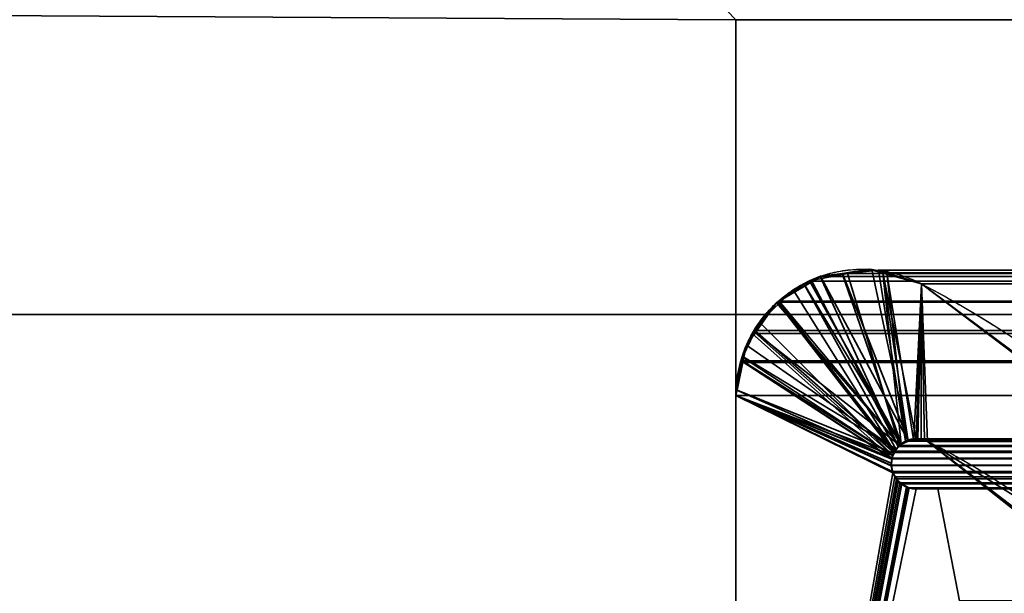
# Model space of a CAD drawing. Header units: millimetres. Extents: x -625 to 3725, y -115 to 86.
# Tile 567 of 656: x 2486.75 to 2492.59, y 9.59 to 13. Entities that reach past the tile are written whole.
import ezdxf

# ---------------------------------------------------------------- set-up
doc = ezdxf.new("R2010")
doc.units = ezdxf.units.MM
doc.layers.add('151', color=7, linetype='Continuous', true_color=0xffffff)

# ---------------------------------------------------------------- blocks, each defined once
blk = doc.blocks.new('UG_SURFACE_003')
at = {"layer": '151', "color": 252, "linetype": 'Continuous', "lineweight": 35}
for points in [[(3724.9999, -14, 2237), (3724.9999, 86, 2237), (2275.0001, 86, 2237), (2275.0001, -14, 2237)], [(2425, -14, 2086.9999), (2425, 86, 2086.9999), (3575, 86, 2086.9999), (3575, -14, 2086.9999)]]:
    blk.add_3dface(points, dxfattribs=at)
blk = doc.blocks.new('UG_SURFACE_113')
at = {"layer": '151', "color": 46, "linetype": 'Continuous', "lineweight": 35}
for points in [[(2491.6317, 11.4934, -3), (2491.6317, 11.4872, 2018.3682), (2491.7889, 11.5176, 2018.2111)], [(2491.8058, 11.5165, -3), (2491.6317, 11.4934, -3), (2491.7889, 11.5176, 2018.2111)], [(2491.8721, 11.4948, 2018.1279), (2491.7889, 11.5176, 2018.2111), (2491.6317, 11.4872, 2018.3682), (2491.9803, 10.4814, 2018.0197)], [(2492.0206, 10.503, -3), (2491.6317, 11.4934, -3), (2491.8058, 11.5165, -3)], [(2491.8058, 11.5165, -3), (2491.7889, 11.5176, 2018.2111), (2491.8721, 11.4948, 2018.1279)], [(2491.8721, 11.4948, 2018.1279), (2491.8709, 11.4979, -3), (2491.8058, 11.5165, -3)], [(2491.8058, 11.5165, -3), (2491.8709, 11.4979, -3), (2492.0697, 10.5096, -3), (2492.0206, 10.503, -3)], [(2491.4095, 11.4203, -3), (2491.4026, 11.4309, 2018.5974), (2491.4355, 11.4492, 2018.5645)], [(2491.9498, 10.447, 2018.0502), (2491.9775, 10.4783, 2018.0225), (2491.4355, 11.4492, 2018.5645), (2491.4026, 11.4309, 2018.5974)], [(2491.4355, 11.4492, 2018.5645), (2491.502, 11.4762, -3), (2491.4095, 11.4203, -3)], [(2491.4095, 11.4203, -3), (2491.502, 11.4762, -3), (2492.0197, 10.5024, -3), (2491.9779, 10.4776, -3)], [(2491.502, 11.4762, -3), (2491.4355, 11.4492, 2018.5645), (2491.6317, 11.4872, 2018.3682)], [(2491.9775, 10.4783, 2018.0225), (2491.9803, 10.4814, 2018.0197), (2491.6317, 11.4872, 2018.3682), (2491.4355, 11.4492, 2018.5645)], [(2491.6317, 11.4872, 2018.3682), (2491.6317, 11.4934, -3), (2491.502, 11.4762, -3)], [(2491.502, 11.4762, -3), (2491.6317, 11.4934, -3), (2492.0206, 10.503, -3), (2492.0197, 10.5024, -3)], [(2491.8709, 11.4979, -3), (2491.8721, 11.4948, 2018.1279), (2492.1005, 11.4321, 2017.8995)], [(2492.1005, 11.4321, 2017.8995), (2492.1005, 11.4321, -3), (2491.8709, 11.4979, -3)], [(2491.8709, 11.4979, -3), (2492.1005, 11.4321, -3), (2492.0795, 10.511, -3), (2492.0697, 10.5096, -3)], [(2491.8721, 11.4948, 2018.1279), (2491.9803, 10.4814, 2018.0197), (2492.0206, 10.4973, 2017.9794)], [(2492.0206, 10.4973, 2017.9794), (2492.0542, 10.5105, 2017.9458), (2492.1005, 11.4321, 2017.8995), (2491.8721, 11.4948, 2018.1279)], [(2491.2558, 11.3275, -3), (2491.3394, 11.3959, 2018.6605), (2491.4026, 11.4309, 2018.5974)], [(2491.4026, 11.4309, 2018.5974), (2491.4095, 11.4203, -3), (2491.2558, 11.3275, -3)], [(2491.2558, 11.3275, -3), (2491.4095, 11.4203, -3), (2491.9779, 10.4776, -3), (2491.9696, 10.4727, -3)], [(2491.2558, 11.3275, -3), (2491.2596, 11.319, 2018.7404), (2491.3394, 11.3959, 2018.6605)], [(2491.3394, 11.3959, 2018.6605), (2491.2596, 11.319, 2018.7404), (2491.9405, 10.4365, 2018.0595)], [(2491.9405, 10.4365, 2018.0595), (2491.9498, 10.447, 2018.0502), (2491.4026, 11.4309, 2018.5974), (2491.3394, 11.3959, 2018.6605)], [(2492.1005, 11.4321, 2017.8995), (2492.0542, 10.5105, 2017.9458), (2492.0692, 10.5077, 2017.9307)], [(2492.1005, 11.4321, 2017.8995), (2492.0692, 10.5077, 2017.9307), (2492.1184, 10.4987, 2017.8816)], [(2492.1181, 10.5004, -3), (2492.0795, 10.511, -3), (2492.1005, 11.4321, -3)], [(2493.7043, 10.2394, -3), (2492.1005, 11.4321, -3), (2492.1005, 11.4321, 2017.8995), (2493.7043, 10.2394, 2016.2957)], [(2492.1005, 11.4321, -3), (2492.1367, 10.4954, -3), (2492.1181, 10.5004, -3)], [(2493.2182, 9.6672, -3), (2492.1367, 10.4954, -3), (2492.1005, 11.4321, -3), (2493.7043, 10.2394, -3)], [(2493.7043, 10.2394, 2016.2957), (2492.1005, 11.4321, 2017.8995), (2492.1367, 10.4954, 2017.8633), (2493.2206, 9.638, 2016.7797)], [(2492.1184, 10.4987, 2017.8816), (2492.1367, 10.4954, 2017.8633), (2492.1005, 11.4321, 2017.8995)], [(2491.2398, 11.3178, -3), (2491.1106, 11.1446, 2018.8894), (2491.1389, 11.2028, 2018.8611)], [(2491.2398, 11.3178, -3), (2491.1156, 11.1426, -3), (2491.1106, 11.1446, 2018.8894)], [(2491.1156, 11.1426, -3), (2491.2398, 11.3178, -3), (2491.9696, 10.4727, -3)], [(2491.2398, 11.3178, -3), (2491.1389, 11.2028, 2018.8611), (2491.2596, 11.319, 2018.7404)], [(2491.931, 10.4119, 2018.069), (2491.9405, 10.4365, 2018.0595), (2491.2596, 11.319, 2018.7404), (2491.1389, 11.2028, 2018.8611)], [(2491.2596, 11.319, 2018.7404), (2491.2558, 11.3275, -3), (2491.2398, 11.3178, -3)], [(2491.9696, 10.4727, -3), (2491.2398, 11.3178, -3), (2491.2558, 11.3275, -3)], [(2491.1389, 11.2028, 2018.8611), (2491.1106, 11.1446, 2018.8894), (2491.931, 10.4119, 2018.069)], [(2491.0626, 11.0678, -3), (2491.0386, 10.9961, 2018.9614), (2491.1106, 11.1446, 2018.8894)], [(2491.1106, 11.1446, 2018.8894), (2491.0386, 10.9961, 2018.9614), (2491.931, 10.4119, 2018.069)], [(2491.1106, 11.1446, 2018.8894), (2491.1156, 11.1426, -3), (2491.0626, 11.0678, -3)], [(2491.9696, 10.4727, -3), (2491.951, 10.4474, -3), (2491.0626, 11.0678, -3), (2491.1156, 11.1426, -3)], [(2491.0626, 11.0678, -3), (2491.0476, 10.996, -3), (2491.0386, 10.9961, 2018.9614)], [(2491.0476, 10.996, -3), (2491.0626, 11.0678, -3), (2491.951, 10.4474, -3)], [(2491.0066, 10.799, -3), (2491.0302, 10.9788, 2018.9698), (2491.0386, 10.9961, 2018.9614)], [(2491.0386, 10.9961, 2018.9614), (2491.0476, 10.996, -3), (2491.0066, 10.799, -3)], [(2491.951, 10.4474, -3), (2491.9345, 10.4249, -3), (2491.0066, 10.799, -3), (2491.0476, 10.996, -3)], [(2491.931, 10.4119, 2018.069), (2491.0386, 10.9961, 2018.9614), (2491.0302, 10.9788, 2018.9698)], [(2491.0066, 10.799, -3), (2491.0045, 10.7991, 2018.9955), (2491.0302, 10.9788, 2018.9698)], [(2491.0302, 10.9788, 2018.9698), (2491.0045, 10.7991, 2018.9955), (2491.924, 10.3934, 2018.0759), (2491.931, 10.4119, 2018.069)], [(2490.9999, 10.7678, -3), (2490.9999, 10.7678, 2019.0001), (2491.0045, 10.7991, 2018.9955)], [(2491.0045, 10.7991, 2018.9955), (2491.0066, 10.799, -3), (2490.9999, 10.7678, -3)], [(2491.9238, 10.3911, 2018.0762), (2491.924, 10.3934, 2018.0759), (2491.0045, 10.7991, 2018.9955), (2490.9999, 10.7678, 2019.0001)], [(2490.9999, 10.7678, -3), (2491.0066, 10.799, -3), (2491.9345, 10.4249, -3), (2491.9314, 10.4125, -3)], [(2490.9999, 10.7678, -3), (2490.9999, 5, -3), (2490.9999, 5, 2019.0001), (2490.9999, 10.7678, 2019.0001)], [(2490.9999, 5, -3), (2490.9999, 10.7678, -3), (2491.9307, 10.3086, -3), (2491.9541, 10.2719, -3)], [(2490.9999, 10.7678, -3), (2491.9207, 10.3671, -3), (2491.9233, 10.3523, -3)], [(2491.9314, 10.4125, -3), (2491.9262, 10.3904, -3), (2491.9207, 10.3671, -3), (2490.9999, 10.7678, -3)], [(2491.9233, 10.3523, -3), (2491.9305, 10.3092, -3), (2491.9307, 10.3086, -3), (2490.9999, 10.7678, -3)], [(2490.9999, 10.7678, 2019.0001), (2491.9212, 10.3503, 2018.0788), (2491.9212, 10.3519, 2018.0788), (2491.9238, 10.3911, 2018.0762)], [(2491.9302, 10.3094, 2018.0697), (2491.9212, 10.3503, 2018.0788), (2490.9999, 10.7678, 2019.0001), (2490.9999, 5, 2019.0001)], [(2491.9775, 10.4783, 2018.0225), (2491.9498, 10.447, 2018.0502), (2491.951, 10.4474, -3)], [(2491.951, 10.4474, -3), (2491.9696, 10.4727, -3), (2491.9775, 10.4783, 2018.0225)], [(2491.9696, 10.4727, -3), (2491.9779, 10.4776, -3), (2491.9775, 10.4783, 2018.0225)], [(2491.9803, 10.4814, 2018.0197), (2491.9775, 10.4783, 2018.0225), (2491.9779, 10.4776, -3)], [(2491.9779, 10.4776, -3), (2492.0197, 10.5024, -3), (2492.0206, 10.4973, 2017.9794)], [(2492.0206, 10.4973, 2017.9794), (2491.9803, 10.4814, 2018.0197), (2491.9779, 10.4776, -3)], [(2492.0206, 10.4973, 2017.9794), (2492.0197, 10.5024, -3), (2492.0206, 10.503, -3)], [(2492.0692, 10.5077, 2017.9307), (2492.0542, 10.5105, 2017.9458), (2492.0206, 10.503, -3)], [(2492.0542, 10.5105, 2017.9458), (2492.0206, 10.4973, 2017.9794), (2492.0206, 10.503, -3)], [(2492.0206, 10.503, -3), (2492.0697, 10.5096, -3), (2492.0692, 10.5077, 2017.9307)], [(2492.0692, 10.5077, 2017.9307), (2492.0697, 10.5096, -3), (2492.0795, 10.511, -3)], [(2492.1184, 10.4987, 2017.8816), (2492.0692, 10.5077, 2017.9307), (2492.0795, 10.511, -3)], [(2492.0795, 10.511, -3), (2492.1181, 10.5004, -3), (2492.1184, 10.4987, 2017.8816)], [(2492.1181, 10.5004, -3), (2492.1367, 10.4954, -3), (2492.1367, 10.4954, 2017.8633)], [(2492.1367, 10.4954, 2017.8633), (2492.1184, 10.4987, 2017.8816), (2492.1181, 10.5004, -3)], [(2492.1367, 10.4954, -3), (2493.2182, 9.6672, -3), (2493.2206, 9.638, 2016.7797)], [(2493.2206, 9.638, 2016.7797), (2492.1367, 10.4954, 2017.8633), (2492.1367, 10.4954, -3)], [(2491.931, 10.4119, 2018.069), (2491.924, 10.3934, 2018.0759), (2491.9262, 10.3904, -3)], [(2491.9262, 10.3904, -3), (2491.9314, 10.4125, -3), (2491.931, 10.4119, 2018.069)], [(2491.9405, 10.4365, 2018.0595), (2491.931, 10.4119, 2018.069), (2491.9314, 10.4125, -3)], [(2491.9314, 10.4125, -3), (2491.9345, 10.4249, -3), (2491.9498, 10.447, 2018.0502)], [(2491.9498, 10.447, 2018.0502), (2491.9405, 10.4365, 2018.0595), (2491.9314, 10.4125, -3)], [(2491.9345, 10.4249, -3), (2491.951, 10.4474, -3), (2491.9498, 10.447, 2018.0502)], [(2491.9233, 10.3523, -3), (2491.9207, 10.3671, -3), (2491.9238, 10.3911, 2018.0762)], [(2491.9207, 10.3671, -3), (2491.9262, 10.3904, -3), (2491.9238, 10.3911, 2018.0762)], [(2491.9238, 10.3911, 2018.0762), (2491.9212, 10.3519, 2018.0788), (2491.9233, 10.3523, -3)], [(2491.9233, 10.3523, -3), (2491.9212, 10.3519, 2018.0788), (2491.9212, 10.3503, 2018.0788)], [(2491.9212, 10.3503, 2018.0788), (2491.9302, 10.3094, 2018.0697), (2491.9233, 10.3523, -3)], [(2491.9233, 10.3523, -3), (2491.9302, 10.3094, 2018.0697), (2491.9305, 10.3092, 2018.0695)], [(2491.9305, 10.3092, 2018.0695), (2491.9305, 10.3092, -3), (2491.9233, 10.3523, -3)], [(2491.924, 10.3934, 2018.0759), (2491.9238, 10.3911, 2018.0762), (2491.9262, 10.3904, -3)], [(2491.9305, 10.3092, 2018.0695), (2491.9302, 10.3094, 2018.0697), (2490.9999, 5, 2019.0001)], [(2491.9531, 10.2717, 2018.0469), (2491.9305, 10.3092, 2018.0695), (2490.9999, 5, 2019.0001)], [(2491.9307, 10.3086, -3), (2491.9305, 10.3092, 2018.0695), (2491.9531, 10.2717, 2018.0469)], [(2491.9307, 10.3086, -3), (2491.9305, 10.3092, -3), (2491.9305, 10.3092, 2018.0695)], [(2491.9531, 10.2717, 2018.0469), (2491.9541, 10.2719, -3), (2491.9307, 10.3086, -3)], [(2491.9541, 10.2719, -3), (2491.9627, 10.2586, -3), (2490.9999, 5, -3)], [(2490.9999, 5, 2019.0001), (2491.9579, 10.2636, 2018.0421), (2491.9531, 10.2717, 2018.0469)], [(2491.9822, 10.2465, 2018.0178), (2491.9579, 10.2636, 2018.0421), (2490.9999, 5, 2019.0001)], [(2490.9999, 5, -3), (2491.9627, 10.2586, -3), (2491.9825, 10.2449, -3)], [(2490.9999, 5, 2019.0001), (2492.0146, 10.2238, 2017.9856), (2491.9822, 10.2465, 2018.0178)], [(2491.9825, 10.2449, -3), (2492.0115, 10.225, -3), (2490.9999, 5, -3)], [(2490.9999, 5, -3), (2492.0115, 10.225, -3), (2492.0225, 10.2228, -3)], [(2492.0223, 10.2223, 2017.9777), (2492.0146, 10.2238, 2017.9856), (2490.9999, 5, 2019.0001)], [(2492.0225, 10.2228, -3), (2492.0697, 10.2132, -3), (2490.9999, 5, -3)], [(2490.9999, 5, 2019.0001), (2492.0697, 10.2132, 2017.9303), (2492.0223, 10.2223, 2017.9777)], [(2491.9541, 10.2719, -3), (2491.9531, 10.2717, 2018.0469), (2491.9579, 10.2636, 2018.0421)], [(2491.9579, 10.2636, 2018.0421), (2491.9627, 10.2586, -3), (2491.9541, 10.2719, -3)], [(2491.9627, 10.2586, -3), (2491.9579, 10.2636, 2018.0421), (2491.9822, 10.2465, 2018.0178)], [(2491.9822, 10.2465, 2018.0178), (2491.9825, 10.2449, -3), (2491.9627, 10.2586, -3)], [(2491.9825, 10.2449, -3), (2491.9822, 10.2465, 2018.0178), (2492.0146, 10.2238, 2017.9856)], [(2492.0146, 10.2238, 2017.9856), (2492.0115, 10.225, -3), (2491.9825, 10.2449, -3)], [(2492.0115, 10.225, -3), (2492.0146, 10.2238, 2017.9856), (2492.0223, 10.2223, 2017.9777)], [(2492.0223, 10.2223, 2017.9777), (2492.0225, 10.2228, -3), (2492.0115, 10.225, -3)], [(2492.0225, 10.2228, -3), (2492.0223, 10.2223, 2017.9777), (2492.0697, 10.2132, 2017.9303)], [(2492.0697, 10.2132, 2017.9303), (2492.0697, 10.2132, -3), (2492.0225, 10.2228, -3)], [(2492.0697, 10.2132, -3), (2492.1975, 10.2132, -3), (2492.3255, 9.5488, -3), (2490.9999, 5, -3)], [(2490.9999, 5, 2019.0001), (2492.3255, 9.5488, 2017.6744), (2492.1975, 10.2132, 2017.8025), (2492.0697, 10.2132, 2017.9303)], [(2492.0697, 10.2132, 2017.9303), (2492.1975, 10.2132, 2017.8025), (2492.1975, 10.2132, -3), (2492.0697, 10.2132, -3)], [(2492.3255, 9.5488, -3), (2492.1975, 10.2132, -3), (2492.1975, 10.2132, 2017.8025), (2492.3255, 9.5488, 2017.6744)]]:
    blk.add_3dface(points, dxfattribs=at)
blk = doc.blocks.new('UG_SURFACE_114')
at = {"layer": '151', "color": 46, "linetype": 'Continuous', "lineweight": 35}
for points in [[(2491.8449, 11.5126, 2018.1551), (2491.6623, 11.4928, 2018.3377), (3508.3377, 11.4928, 2018.3377)], [(2491.6623, 11.4928, 2018.3377), (2491.8449, 11.5126, 2018.1551), (2492.0056, 10.4968, 2017.9944), (2491.9705, 10.4714, 2018.0295)], [(2491.8449, 11.5126, 2018.1551), (3508.3377, 11.4928, 2018.3377), (3508.1551, 11.5126, 2018.1551)], [(3508.1551, 11.5126, 2018.1551), (3508.106, 11.4971, 2018.106), (2491.894, 11.4971, 2018.106), (2491.8449, 11.5126, 2018.1551)], [(2492.0058, 10.4968, 2017.9942), (2492.0056, 10.4968, 2017.9944), (2491.8449, 11.5126, 2018.1551), (2491.894, 11.4971, 2018.106)], [(2491.4508, 11.4463, 2018.5492), (3508.5492, 11.4463, 2018.5492), (3508.5013, 11.475, 2018.5013)], [(2491.4987, 11.475, 2018.5013), (2491.4508, 11.4463, 2018.5492), (3508.5013, 11.475, 2018.5013)], [(2491.9617, 10.4651, 2018.0383), (2491.4508, 11.4463, 2018.5492), (2491.4987, 11.475, 2018.5013)], [(3508.5013, 11.475, 2018.5013), (3508.3377, 11.4928, 2018.3377), (2491.6623, 11.4928, 2018.3377), (2491.4987, 11.475, 2018.5013)], [(2491.4987, 11.475, 2018.5013), (2491.6623, 11.4928, 2018.3377), (2491.9705, 10.4714, 2018.0295), (2491.9617, 10.4651, 2018.0383)], [(2491.894, 11.4971, 2018.106), (3508.106, 11.4971, 2018.106), (3507.8995, 11.4321, 2017.8995), (2492.1005, 11.4321, 2017.8995)], [(2491.894, 11.4971, 2018.106), (2492.1005, 11.4321, 2017.8995), (2492.0716, 10.5113, 2017.9284), (2492.0523, 10.5071, 2017.9477)], [(2492.0523, 10.5071, 2017.9477), (2492.0058, 10.4968, 2017.9942), (2491.894, 11.4971, 2018.106)], [(2491.2548, 11.3286, 2018.7452), (3508.7452, 11.3286, 2018.7452), (3508.5492, 11.4463, 2018.5492), (2491.4508, 11.4463, 2018.5492)], [(2491.2548, 11.3286, 2018.7452), (2491.4508, 11.4463, 2018.5492), (2491.9617, 10.4651, 2018.0383), (2491.9429, 10.438, 2018.0571)], [(2492.0979, 10.5049, 2017.9021), (2492.0716, 10.5113, 2017.9284), (2492.1005, 11.4321, 2017.8995)], [(2492.1005, 11.4321, 2017.8995), (2492.1367, 10.4954, 2017.8633), (2492.0979, 10.5049, 2017.9021)], [(2492.1005, 11.4321, 2017.8995), (3507.8995, 11.4321, 2017.8995), (3506.3014, 10.2214, 2016.3014), (2493.6986, 10.2214, 2016.3014)], [(2492.8553, 10.0437, 2017.1447), (2492.1367, 10.4954, 2017.8633), (2492.1005, 11.4321, 2017.8995), (2493.6986, 10.2214, 2016.3014)], [(2491.245, 11.3227, 2018.755), (2491.111, 11.1544, 2018.889), (3508.889, 11.1544, 2018.889)], [(2491.9364, 10.429, 2018.0635), (2491.111, 11.1544, 2018.889), (2491.245, 11.3227, 2018.755)], [(3508.755, 11.3227, 2018.755), (3508.7452, 11.3286, 2018.7452), (2491.2548, 11.3286, 2018.7452), (2491.245, 11.3227, 2018.755)], [(2491.245, 11.3227, 2018.755), (2491.2548, 11.3286, 2018.7452), (2491.9429, 10.438, 2018.0571), (2491.9364, 10.429, 2018.0635)], [(2491.245, 11.3227, 2018.755), (3508.889, 11.1544, 2018.889), (3508.755, 11.3227, 2018.755)], [(2491.0302, 10.9741, 2018.9698), (3508.9698, 10.9741, 2018.9698), (3508.9033, 11.1364, 2018.9033)], [(2491.0967, 11.1364, 2018.9033), (2491.0302, 10.9741, 2018.9698), (3508.9033, 11.1364, 2018.9033)], [(2491.925, 10.3964, 2018.075), (2491.0302, 10.9741, 2018.9698), (2491.0967, 11.1364, 2018.9033)], [(3508.9033, 11.1364, 2018.9033), (3508.889, 11.1544, 2018.889), (2491.111, 11.1544, 2018.889), (2491.0967, 11.1364, 2018.9033)], [(2491.0967, 11.1364, 2018.9033), (2491.111, 11.1544, 2018.889), (2491.9364, 10.429, 2018.0635), (2491.925, 10.3964, 2018.075)], [(2491.9238, 10.3927, 2018.0762), (2490.9999, 10.7678, 2019.0001), (2491.0262, 10.9643, 2018.9738), (2491.0302, 10.9741, 2018.9698)], [(2491.0262, 10.9643, 2018.9738), (2490.9999, 10.7678, 2019.0001), (3509.0001, 10.7678, 2019.0001)], [(3508.9738, 10.9643, 2018.9738), (3508.9698, 10.9741, 2018.9698), (2491.0302, 10.9741, 2018.9698), (2491.0262, 10.9643, 2018.9738)], [(2491.0262, 10.9643, 2018.9738), (3509.0001, 10.7678, 2019.0001), (3508.9738, 10.9643, 2018.9738)], [(2491.925, 10.3964, 2018.075), (2491.9238, 10.3927, 2018.0762), (2491.0302, 10.9741, 2018.9698)], [(2490.9999, 10.7678, 2019.0001), (2490.9999, 5, 2019.0001), (3509.0001, 5, 2019.0001), (3509.0001, 10.7678, 2019.0001)], [(2490.9999, 5, 2019.0001), (2490.9999, 10.7678, 2019.0001), (2491.9274, 10.3176, 2018.0726), (2491.9312, 10.3095, 2018.0688)], [(2490.9999, 10.7678, 2019.0001), (2491.9209, 10.3523, 2018.079), (2491.9274, 10.3176, 2018.0726)], [(2490.9999, 10.7678, 2019.0001), (2491.9238, 10.3927, 2018.0762), (2491.9212, 10.3539, 2018.0788), (2491.9209, 10.3523, 2018.079)], [(3508.0571, 10.438, 2018.0571), (2491.9429, 10.438, 2018.0571), (2491.9617, 10.4651, 2018.0383)], [(2491.9617, 10.4651, 2018.0383), (2491.9705, 10.4714, 2018.0295), (3508.0295, 10.4714, 2018.0295), (3508.0383, 10.4651, 2018.0383)], [(3508.0383, 10.4651, 2018.0383), (3508.0571, 10.438, 2018.0571), (2491.9617, 10.4651, 2018.0383)], [(3507.9944, 10.4968, 2017.9944), (2491.9705, 10.4714, 2018.0295), (2492.0056, 10.4968, 2017.9944)], [(3507.9944, 10.4968, 2017.9944), (3508.0295, 10.4714, 2018.0295), (2491.9705, 10.4714, 2018.0295)], [(2492.0056, 10.4968, 2017.9944), (2492.0058, 10.4968, 2017.9942), (3507.9942, 10.4968, 2017.9942), (3507.9944, 10.4968, 2017.9944)], [(2492.0523, 10.5071, 2017.9477), (3507.9477, 10.5071, 2017.9477), (3507.9942, 10.4968, 2017.9942), (2492.0058, 10.4968, 2017.9942)], [(3507.9284, 10.5113, 2017.9284), (2492.0523, 10.5071, 2017.9477), (2492.0716, 10.5113, 2017.9284)], [(3507.9284, 10.5113, 2017.9284), (3507.9477, 10.5071, 2017.9477), (2492.0523, 10.5071, 2017.9477)], [(2492.0716, 10.5113, 2017.9284), (3507.9021, 10.5049, 2017.9021), (3507.9284, 10.5113, 2017.9284)], [(2492.0716, 10.5113, 2017.9284), (2492.0979, 10.5049, 2017.9021), (3507.9021, 10.5049, 2017.9021)], [(2492.1367, 10.4954, 2017.8633), (3507.8633, 10.4954, 2017.8633), (3507.9021, 10.5049, 2017.9021), (2492.0979, 10.5049, 2017.9021)], [(3507.1447, 10.0437, 2017.1447), (2492.1367, 10.4954, 2017.8633), (2492.8553, 10.0437, 2017.1447)], [(3507.1447, 10.0437, 2017.1447), (3507.8633, 10.4954, 2017.8633), (2492.1367, 10.4954, 2017.8633)], [(3508.0636, 10.429, 2018.0635), (2491.925, 10.3964, 2018.075), (2491.9364, 10.429, 2018.0635)], [(3508.0636, 10.429, 2018.0635), (3508.075, 10.3964, 2018.075), (2491.925, 10.3964, 2018.075)], [(2491.9364, 10.429, 2018.0635), (2491.9429, 10.438, 2018.0571), (3508.0571, 10.438, 2018.0571), (3508.0636, 10.429, 2018.0635)], [(3508.0788, 10.3539, 2018.0788), (2491.9274, 10.3176, 2018.0726), (2491.9209, 10.3523, 2018.079)], [(2491.9209, 10.3523, 2018.079), (2491.9212, 10.3539, 2018.0788), (3508.0788, 10.3539, 2018.0788)], [(3508.0762, 10.3927, 2018.0762), (2491.9212, 10.3539, 2018.0788), (2491.9238, 10.3927, 2018.0762)], [(3508.0762, 10.3927, 2018.0762), (3508.0788, 10.3539, 2018.0788), (2491.9212, 10.3539, 2018.0788)], [(2491.9238, 10.3927, 2018.0762), (2491.925, 10.3964, 2018.075), (3508.075, 10.3964, 2018.075), (3508.0762, 10.3927, 2018.0762)], [(2491.9274, 10.3176, 2018.0726), (3508.0788, 10.3539, 2018.0788), (3508.0791, 10.3523, 2018.079)], [(3508.0791, 10.3523, 2018.079), (3508.0726, 10.3176, 2018.0726), (2491.9274, 10.3176, 2018.0726)], [(2491.9312, 10.3095, 2018.0688), (2491.9415, 10.2861, 2018.0585), (2490.9999, 5, 2019.0001)], [(2490.9999, 5, 2019.0001), (2491.9415, 10.2861, 2018.0585), (2491.9531, 10.2724, 2018.0471)], [(3508.0726, 10.3176, 2018.0726), (3508.0688, 10.3095, 2018.0688), (2491.9312, 10.3095, 2018.0688), (2491.9274, 10.3176, 2018.0726)], [(2491.9312, 10.3095, 2018.0688), (3508.0688, 10.3095, 2018.0688), (3508.0585, 10.2861, 2018.0585)], [(2491.9415, 10.2861, 2018.0585), (2491.9312, 10.3095, 2018.0688), (3508.0585, 10.2861, 2018.0585)], [(3508.0585, 10.2861, 2018.0585), (3508.0469, 10.2724, 2018.0471), (2491.9531, 10.2724, 2018.0471), (2491.9415, 10.2861, 2018.0585)], [(2491.9531, 10.2724, 2018.0471), (2491.9724, 10.2492, 2018.0275), (2490.9999, 5, 2019.0001)], [(2490.9999, 5, 2019.0001), (2491.9724, 10.2492, 2018.0275), (2491.9839, 10.2429, 2018.0161)], [(2491.9839, 10.2429, 2018.0161), (2492.0247, 10.2201, 2017.9753), (2490.9999, 5, 2019.0001)], [(2491.9724, 10.2492, 2018.0275), (2491.9531, 10.2724, 2018.0471), (3508.0469, 10.2724, 2018.0471)], [(2491.9724, 10.2492, 2018.0275), (3508.0469, 10.2724, 2018.0471), (3508.0276, 10.2492, 2018.0275)], [(3508.0276, 10.2492, 2018.0275), (3508.0161, 10.2429, 2018.0161), (2491.9839, 10.2429, 2018.0161), (2491.9724, 10.2492, 2018.0275)], [(2491.9839, 10.2429, 2018.0161), (3508.0161, 10.2429, 2018.0161), (3507.9753, 10.2201, 2017.9753)], [(2492.0247, 10.2201, 2017.9753), (2491.9839, 10.2429, 2018.0161), (3507.9753, 10.2201, 2017.9753)], [(2490.9999, 5, 2019.0001), (2492.0247, 10.2201, 2017.9753), (2492.0266, 10.2198, 2017.9734)], [(2492.0266, 10.2198, 2017.9734), (2492.0697, 10.2132, 2017.9303), (2490.9999, 5, 2019.0001)], [(2492.0697, 10.2132, 2017.9303), (2492.1975, 10.2132, 2017.8025), (2492.3255, 9.5488, 2017.6744), (2490.9999, 5, 2019.0001)], [(3507.9753, 10.2201, 2017.9753), (3507.9734, 10.2198, 2017.9734), (2492.0266, 10.2198, 2017.9734), (2492.0247, 10.2201, 2017.9753)], [(2492.0266, 10.2198, 2017.9734), (3507.9734, 10.2198, 2017.9734), (3507.9303, 10.2132, 2017.9303), (2492.0697, 10.2132, 2017.9303)], [(3507.9303, 10.2132, 2017.9303), (3507.8025, 10.2132, 2017.8025), (2492.1975, 10.2132, 2017.8025), (2492.0697, 10.2132, 2017.9303)], [(2492.3255, 9.5488, 2017.6744), (2492.1975, 10.2132, 2017.8025), (3507.8025, 10.2132, 2017.8025), (3507.6745, 9.5488, 2017.6744)]]:
    blk.add_3dface(points, dxfattribs=at)
blk = doc.blocks.new('UG_SURFACE_123')
at = {"layer": '151', "color": 14, "linetype": 'Continuous', "lineweight": 35}
for points in [[(3556.7999, 11.25, 2066.8001), (3555.5, 11.25, 2065.5), (2444.5, 11.25, 2065.5), (2443.2001, 11.25, 2066.8001)], [(3556.7999, -17.75, 2066.8001), (3556.7999, 11.25, 2066.8001), (2443.2001, 11.25, 2066.8001), (2443.2001, -17.75, 2066.8001)], [(3555.5, 11.25, 2065.5), (3552.7501, 8.5, 2062.7501), (2447.2499, 8.5, 2062.7501), (2444.5, 11.25, 2065.5)]]:
    blk.add_3dface(points, dxfattribs=at)
blk = doc.blocks.new('UG_SURFACE_131')
at = {"layer": '151', "color": 31, "linetype": 'Continuous', "lineweight": 35}
for points in [[(2438.75, 67.25, -3), (2487, 5, -3), (2487, 3.25, -3), (2486.7499, 3.25, -3)], [(2438.75, 67.25, -3), (2490.9999, 13, -3), (2490.9999, 5, -3), (2487, 5, -3)], [(2438.75, 67.25, 2071.25), (2486.7499, 3.25, 2023.2501), (2487, 3.25, 2023), (2487, 5, 2023)], [(2487, 5, 2023), (2490.9999, 5, 2019.0001), (2490.9999, 13, 2019.0001), (2438.75, 67.25, 2071.25)], [(2490.9999, 13, 2019.0001), (2490.9999, 5, 2019.0001), (2490.9999, 5, -3), (2490.9999, 13, -3)]]:
    blk.add_3dface(points, dxfattribs=at)
blk = doc.blocks.new('UG_SURFACE_133')
at = {"layer": '151', "color": 31, "linetype": 'Continuous', "lineweight": 35}
for points in [[(3561.25, -17.75, 2071.25), (3561.25, 67.25, 2071.25), (2438.75, 67.25, 2071.25), (2438.75, -17.75, 2071.25)], [(3556.7501, 13.25, 2066.75), (3556.7501, -17.75, 2066.75), (2443.2499, -17.75, 2066.75), (2443.2499, 13.25, 2066.75)], [(3552.2499, -27.75, 2062.2499), (3552.2499, 13.25, 2062.2499), (2447.7501, 13.25, 2062.2499), (2447.7501, -27.75, 2062.2499)], [(2447.7501, 13.25, 2062.2499), (2490.9999, 13, 2019.0001), (2490.9999, 5, 2019.0001), (2487, 5, 2023)], [(2487, 5, 2023), (2487, 3.25, 2023), (2486.7499, 3.25, 2023.2501), (2447.7501, 13.25, 2062.2499)], [(3509.0001, 13, 2019.0001), (3509.0001, 5, 2019.0001), (2490.9999, 5, 2019.0001), (2490.9999, 13, 2019.0001)]]:
    blk.add_3dface(points, dxfattribs=at)

msp = doc.modelspace()

# ---------------------------------------------------------------- linework, layer by layer
at = {"layer": '151', "color": 251, "linetype": 'Continuous', "lineweight": -3, "true_color": 0x636466}
for p, q in [((2491, 13, 2019), (2491, 5, 2019)), ((2491, 13, -3), (2491, 5, -3)), ((2491, 13, 2019), (2491, 13, -3)), ((3509, 13, 2019), (2491, 13, 2019)), ((2491, 13, 2019), (2491, 5, 2019)), ((2491, 13, 2019), (2495, 13, 2015)), ((2495, 13, 2015), (2491, 13, 2019)), ((2495, 13, -3), (2491, 13, -3)), ((3507.8995, 11.4321, 2017.8995), (2492.1005, 11.4321, 2017.8995)), ((2492.1005, 11.4321, 2017.8995), (2492.1005, 11.4321, -3)), ((3556.8, 11.25, 2066.8), (2443.2, 11.25, 2066.8)), ((3555.5, 11.25, 2065.5), (2444.5, 11.25, 2065.5)), ((3509, 10.7678, 2019), (2491, 10.7678, 2019)), ((2491, 10.7678, 2019), (2491, 5, 2019)), ((2491, 10.7678, 2019), (2491, 10.7678, -3)), ((2491, 10.7678, -3), (2491, 5, -3)), ((2491, 10.7678, 2019), (2491, 5, 2019)), ((3507.8633, 10.4954, 2017.8633), (2492.1367, 10.4954, 2017.8633)), ((2492.1367, 10.4954, 2017.8633), (2492.1367, 10.4954, -3)), ((2492.1976, 10.2132, 2017.8024), (2492.0697, 10.2132, 2017.9303)), ((2492.1976, 10.2132, -3), (2492.0697, 10.2132, -3)), ((3507.9303, 10.2132, 2017.9303), (2492.0697, 10.2132, 2017.9303)), ((2492.0697, 10.2132, 2017.9303), (2492.1976, 10.2132, 2017.8024)), ((2492.0697, 10.2132, 2017.9303), (2492.0697, 10.2132, -3)), ((3507.8024, 10.2132, 2017.8024), (2492.1976, 10.2132, 2017.8024)), ((2492.3255, 9.5488, -3), (2492.1976, 10.2132, -3)), ((2492.1976, 10.2132, 2017.8024), (2492.1976, 10.2132, -3)), ((2492.1976, 10.2132, 2017.8024), (2492.3255, 9.5488, 2017.6745)), ((2492.3255, 9.5488, 2017.6745), (2492.1976, 10.2132, 2017.8024))]:
    msp.add_line(p, q, dxfattribs=at)
at = {"layer": '151', "color": 251, "linetype": 'Continuous', "lineweight": -3, "true_color": 0x636466, "extrusion": (0, 0, -1)}
for centre, radius, start, end in [((-2491.7507, 10.7678, 3), 0.7507, 360, 117.76528), ((-2489.0822, 5.6991, 3), 6.479, 117.76528, 153.25636)]:
    msp.add_arc(centre, radius, start, end, dxfattribs=at)
at = {"layer": '151', "color": 251, "linetype": 'Continuous', "lineweight": -3, "true_color": 0x636466}
for centre, radius, start, end in [((2492.0697, 10.3622, -3), 0.1491, 63.27542, 270), ((2490.1206, 6.491, -3), 4.4833, 20.3926, 63.27542)]:
    msp.add_arc(centre, radius, start, end, dxfattribs=at)
for points, knots in [([(2491, 10.7678, 2019), (2491, 10.8345, 2019), (2491.0093, 10.9021, 2018.9907), (2491.043, 11.0262, 2018.957), (2491.0675, 11.0845, 2018.9325), (2491.1379, 11.2096, 2018.8621), (2491.1895, 11.2721, 2018.8105), (2491.3223, 11.3931, 2018.6777), (2491.4096, 11.4432, 2018.5904), (2491.6109, 11.515, 2018.3891), (2491.7296, 11.5272, 2018.2704), (2491.9318, 11.5016, 2018.0682), (2492.0187, 11.4752, 2017.9813), (2492.1005, 11.4321, 2017.8995)], [0, 0, 0, 0, 0.103365, 0.103365, 0.20588, 0.20588, 0.351028, 0.351028, 0.553091, 0.553091, 0.808468, 0.808468, 1, 1, 1, 1]), ([(2492.1367, 10.4954, 2017.8633), (2492.116, 10.5058, 2017.884), (2492.0936, 10.511, 2017.9064), (2492.0493, 10.5116, 2017.9507), (2492.0267, 10.5068, 2017.9733), (2491.99, 10.4894, 2018.01), (2491.975, 10.4789, 2018.025), (2491.9522, 10.455, 2018.0478), (2491.9434, 10.4428, 2018.0566), (2491.9309, 10.418, 2018.0691), (2491.9265, 10.4057, 2018.0735), (2491.9211, 10.3798, 2018.0789), (2491.9201, 10.3658, 2018.0799), (2491.9218, 10.3404, 2018.0782), (2491.9241, 10.3285, 2018.0759), (2491.9311, 10.3062, 2018.0689), (2491.9359, 10.2956, 2018.0641), (2491.9502, 10.2715, 2018.0498), (2491.961, 10.2591, 2018.039), (2491.9885, 10.2355, 2018.0115), (2492.0064, 10.2259, 2017.9936), (2492.0394, 10.2155, 2017.9606), (2492.0546, 10.2132, 2017.9454), (2492.0697, 10.2132, 2017.9303)], [0, 0, 0, 0, 0.141548, 0.141548, 0.284666, 0.284666, 0.389443, 0.389443, 0.46611, 0.46611, 0.526803, 0.526803, 0.58803, 0.58803, 0.641999, 0.641999, 0.697808, 0.697808, 0.78399, 0.78399, 0.903767, 0.903767, 1, 1, 1, 1]), ([(2494.3229, 8.0532, 2015.6771), (2494.0999, 8.653, 2015.9001), (2493.7682, 9.1552, 2016.2318), (2493.015, 9.9588, 2016.985), (2492.5861, 10.2691, 2017.4139), (2492.1367, 10.4954, 2017.8633)], [0, 0, 0, 0, 0.5, 0.5, 1, 1, 1, 1])]:
    msp.add_open_spline(points, degree=3, knots=knots, dxfattribs=at)
for points, weights in [([(2491, 10.7678, 2019), (2491, 11.1915, 2019), (2491.2706, 11.5633, 2018.7294), (2491.7255, 11.6295, 2018.2745), (2492.1005, 11.4321, 2017.8995)], [1, 0.758396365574, 0.677861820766, 0.758396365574, 1]), ([(2492.1005, 11.4321, 2017.8995), (2492.9954, 10.9609, 2017.0046), (2493.7799, 10.3138, 2016.2201), (2494.413, 9.5179, 2015.587), (2494.8682, 8.6146, 2015.1318)], [1, 0.976209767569, 0.968279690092, 0.976209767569, 1]), ([(2494.3229, 8.0532, 2015.6771), (2494.0271, 8.8488, 2015.9729), (2493.5418, 9.5535, 2016.4582), (2492.8949, 10.1137, 2017.1051), (2492.1367, 10.4954, 2017.8633)], [1, 0.965395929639, 0.953861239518, 0.965395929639, 1])]:
    msp.add_rational_spline(points, weights, degree=4, dxfattribs=at)
msp.add_open_spline([(2492.1005, 11.4321, 2017.8995), (2493.1854, 10.861, 2016.8146), (2494.1943, 9.9519, 2015.8057), (2494.8682, 8.6146, 2015.1318)], degree=3, dxfattribs=at)
msp.add_rational_spline([(2492.1367, 10.4954, 2017.8633), (2492.0991, 10.5143, 2017.9009), (2492.0481, 10.5218, 2017.9519), (2492.0009, 10.501, 2017.9991), (2491.9384, 10.4444, 2018.0616), (2491.913, 10.3994, 2018.087), (2491.9155, 10.3479, 2018.0845), (2491.9458, 10.2692, 2018.0542), (2491.9786, 10.2294, 2018.0214), (2492.0275, 10.2132, 2017.9725), (2492.0697, 10.2132, 2017.9303)], [1, 1, 0.979485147, 1, 1, 0.979485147, 1, 1, 0.979485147, 1, 1], degree=4, knots=[0, 0, 0, 0, 0, 0.333333, 0.333333, 0.333333, 0.666667, 0.666667, 0.666667, 1, 1, 1, 1, 1], dxfattribs=at)

# ---------------------------------------------------------------- block references
for name in ['UG_SURFACE_003', 'UG_SURFACE_131', 'UG_SURFACE_133', 'UG_SURFACE_113', 'UG_SURFACE_114', 'UG_SURFACE_123']:
    msp.add_blockref(name, (0, 0), dxfattribs=at)

doc.saveas('drawing.dxf')
